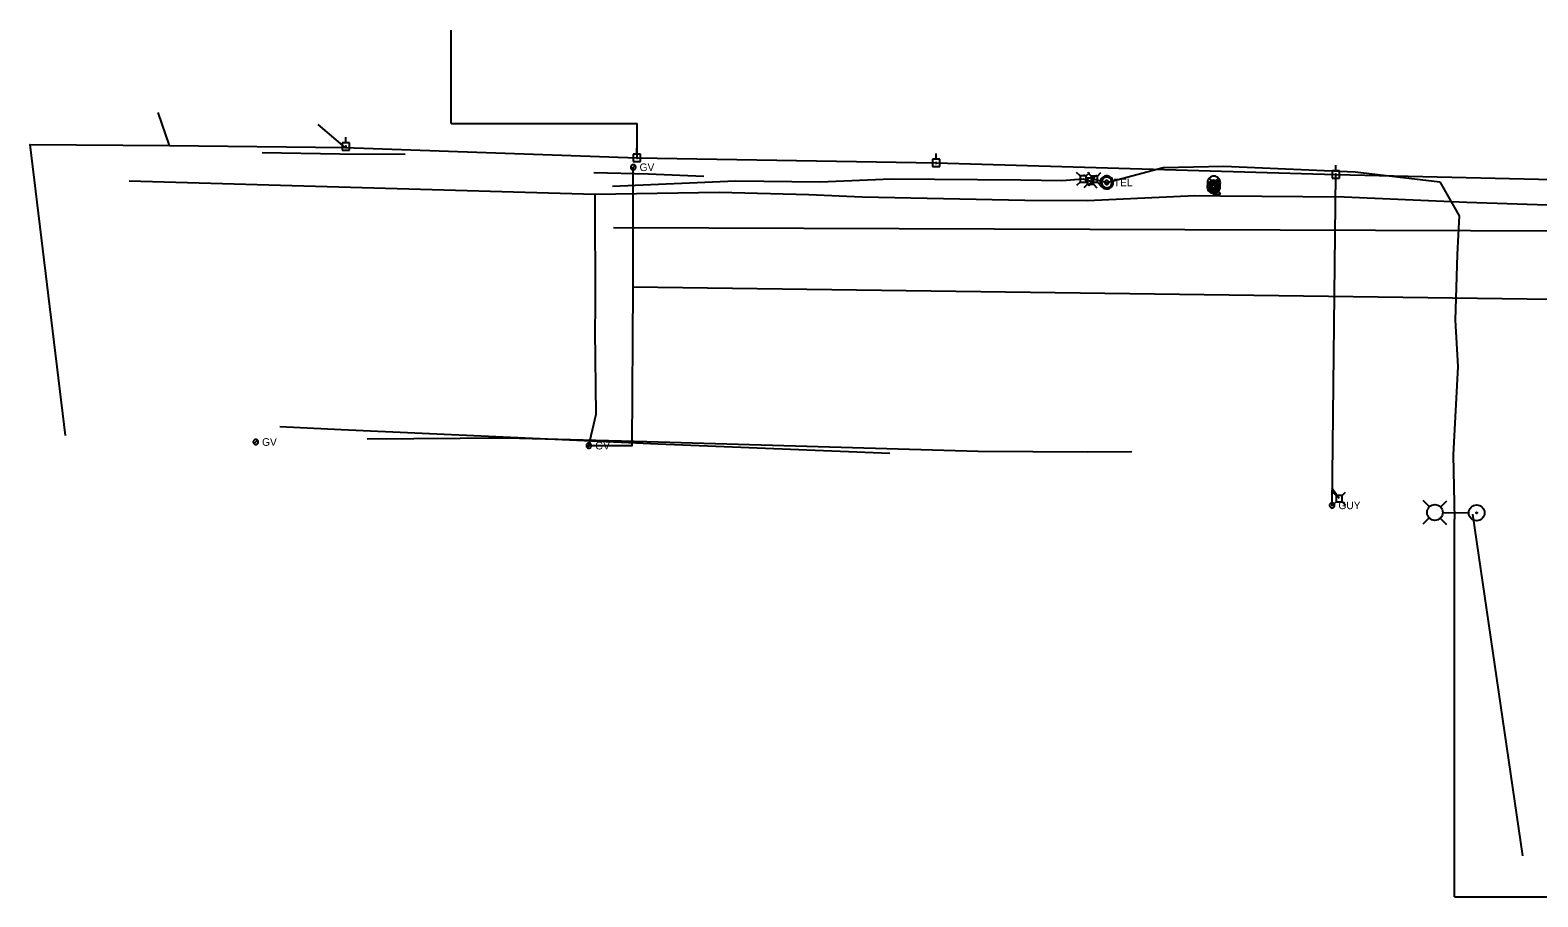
# Model space of a CAD drawing. Extents: x 600849 to 606371, y 330010 to 403088.
# Drawn here: x 602523 to 603283, y 349670 to 350107 of the extents above; entities that cross this region are included whole.
import ezdxf

# ---------------------------------------------------------------- set-up
doc = ezdxf.new("R2010")
doc.units = 0
for name, color, linetype in [('E_LTG', 7, 'Continuous'), ('E_MISCPROP', 7, 'Continuous'), ('E_SIG', 7, 'Continuous'), ('E_UTL_AG', 7, 'Continuous'), ('E_UTL_AG_Bold', 7, 'Continuous'), ('E_UTL_E_UG', 7, 'Continuous'), ('E_UTL_EGuyWire', 7, 'Continuous'), ('E_UTL_EPowerPole', 7, 'Continuous'), ('E_UTL_FO_UG', 7, 'Continuous'), ('E_UTL_G', 7, 'Continuous'), ('E_UTL_G_UG', 7, 'Continuous'), ('E_UTL_Overhead', 7, 'Continuous'), ('E_UTL_T_MH', 7, 'Continuous'), ('E_UTL_T_UG', 7, 'Continuous'), ('E_UTL_TV_UG', 7, 'Continuous')]:
    doc.layers.add(name, color=color, linetype=linetype)

msp = doc.modelspace()

# ---------------------------------------------------------------- linework, layer by layer
at = {"layer": 'E_LTG'}
for points in [[(603228.25, 349866.41), (603225.04, 349869.67)], [(603233.79, 349866.36), (603237.04, 349869.57)], [(603228.2, 349860.87), (603224.95, 349857.67)], [(603233.74, 349860.82), (603236.95, 349857.57)], [(603235.02, 349863.59), (603248.07, 349863.48)]]:
    msp.add_lwpolyline(points, dxfattribs=at)
for centre, radius in [((603231, 349863.62), 3.96), ((603252.09, 349863.45), 3.96), ((603252.09, 349863.45), 0.303)]:
    msp.add_circle(centre, radius, dxfattribs=at)
at = {"layer": 'E_MISCPROP'}
for points in [[(603122.8, 350027.73), (603122.74, 350028.35), (603122.56, 350028.95), (603122.27, 350029.51), (603121.88, 350030), (603121.41, 350030.42), (603120.87, 350030.73), (603120.27, 350030.93), (603119.65, 350031.02), (603119.03, 350030.99), (603118.42, 350030.85), (603117.85, 350030.59), (603117.33, 350030.22), (603116.9, 350029.77), (603116.56, 350029.24), (603116.33, 350028.66), (603116.21, 350028.04), (603116.21, 350027.41), (603116.33, 350026.8), (603116.56, 350026.22), (603116.9, 350025.69), (603117.33, 350025.23), (603117.85, 350024.87), (603118.42, 350024.61), (603119.03, 350024.46), (603119.65, 350024.43), (603120.27, 350024.52), (603120.87, 350024.73), (603121.41, 350025.04), (603121.88, 350025.45), (603122.27, 350025.94), (603122.56, 350026.5), (603122.74, 350027.1), (603122.8, 350027.73)], [(603121.97, 350027.73), (603121.93, 350028.2), (603121.79, 350028.65), (603121.58, 350029.07), (603121.29, 350029.44), (603120.93, 350029.74), (603120.52, 350029.98), (603120.08, 350030.13), (603119.61, 350030.2), (603119.14, 350030.18), (603118.69, 350030.07), (603118.26, 350029.87), (603117.87, 350029.6), (603117.55, 350029.26), (603117.3, 350028.86), (603117.12, 350028.42), (603117.03, 350027.96), (603117.03, 350027.49), (603117.12, 350027.03), (603117.3, 350026.59), (603117.55, 350026.2), (603117.87, 350025.86), (603118.26, 350025.58), (603118.69, 350025.39), (603119.14, 350025.28), (603119.61, 350025.26), (603120.08, 350025.32), (603120.52, 350025.48), (603120.93, 350025.71), (603121.29, 350026.02), (603121.58, 350026.39), (603121.79, 350026.81), (603121.93, 350027.26), (603121.97, 350027.73)], [(603121.15, 350027.73), (603121.12, 350028.04), (603121.03, 350028.34), (603120.88, 350028.62), (603120.69, 350028.87), (603120.45, 350029.07), (603120.18, 350029.23), (603119.88, 350029.33), (603119.57, 350029.38), (603119.26, 350029.36), (603118.96, 350029.29), (603118.67, 350029.16), (603118.41, 350028.97), (603118.2, 350028.75), (603118.03, 350028.48), (603117.91, 350028.19), (603117.85, 350027.88), (603117.85, 350027.57), (603117.91, 350027.26), (603118.03, 350026.97), (603118.2, 350026.71), (603118.41, 350026.48), (603118.67, 350026.3), (603118.96, 350026.17), (603119.26, 350026.09), (603119.57, 350026.08), (603119.88, 350026.12), (603120.18, 350026.23), (603120.45, 350026.38), (603120.69, 350026.59), (603120.88, 350026.84), (603121.03, 350027.11), (603121.12, 350027.42), (603121.15, 350027.73)], [(603120.32, 350027.73), (603120.31, 350027.88), (603120.26, 350028.03), (603120.19, 350028.17), (603120.09, 350028.3), (603119.97, 350028.4), (603119.84, 350028.48), (603119.69, 350028.53), (603119.53, 350028.55), (603119.38, 350028.54), (603119.23, 350028.51), (603119.08, 350028.44), (603118.95, 350028.35), (603118.85, 350028.24), (603118.76, 350028.11), (603118.7, 350027.96), (603118.67, 350027.81), (603118.67, 350027.65), (603118.7, 350027.5), (603118.76, 350027.35), (603118.85, 350027.22), (603118.95, 350027.1), (603119.08, 350027.01), (603119.23, 350026.95), (603119.38, 350026.91), (603119.53, 350026.9), (603119.69, 350026.93), (603119.84, 350026.98), (603119.97, 350027.06), (603120.09, 350027.16), (603120.19, 350027.28), (603120.26, 350027.42), (603120.31, 350027.57), (603120.32, 350027.73)]]:
    msp.add_lwpolyline(points, dxfattribs=at)
at = {"layer": 'E_SIG'}
for points in [[(603122.9, 350029.81), (603122.84, 350030.43), (603122.66, 350031.03), (603122.37, 350031.59), (603121.99, 350032.08), (603121.51, 350032.49), (603120.97, 350032.81), (603120.38, 350033.01), (603119.75, 350033.1), (603119.13, 350033.07), (603118.52, 350032.92), (603117.95, 350032.66), (603117.44, 350032.3), (603117, 350031.85), (603116.66, 350031.32), (603116.43, 350030.74), (603116.31, 350030.12), (603116.31, 350029.49), (603116.43, 350028.88), (603116.66, 350028.29), (603117, 350027.77), (603117.44, 350027.31), (603117.95, 350026.95), (603118.52, 350026.69), (603119.13, 350026.54), (603119.75, 350026.51), (603120.38, 350026.6), (603120.97, 350026.8), (603121.51, 350027.12), (603121.99, 350027.53), (603122.37, 350028.02), (603122.66, 350028.58), (603122.84, 350029.18), (603122.9, 350029.81)], [(603121.86, 350032.14), (603117.25, 350027.48)], [(603117.25, 350032.09), (603121.9, 350027.44)]]:
    msp.add_lwpolyline(points, dxfattribs=at)
at = {"layer": 'E_UTL_AG'}
for points in [[(603119.05, 350030.67), (603122.86, 350030.67)], [(603120.96, 350028), (603119.05, 350030.67)], [(603120.96, 350026.73), (603119.05, 350024.07)], [(603122.23, 350027.37), (603122.21, 350027.49), (603122.14, 350027.6), (603122.03, 350027.71), (603121.88, 350027.8), (603121.69, 350027.88), (603121.49, 350027.94), (603121.26, 350027.98), (603121.02, 350028), (603120.78, 350027.99), (603120.54, 350027.97), (603120.32, 350027.92), (603120.13, 350027.85), (603119.96, 350027.76), (603119.83, 350027.66), (603119.74, 350027.54), (603119.69, 350027.43), (603119.69, 350027.31), (603119.74, 350027.19), (603119.83, 350027.07), (603119.96, 350026.97), (603120.13, 350026.89), (603120.32, 350026.82), (603120.54, 350026.77), (603120.78, 350026.74), (603121.02, 350026.73), (603121.26, 350026.75), (603121.49, 350026.79), (603121.69, 350026.85), (603121.88, 350026.93), (603122.03, 350027.02), (603122.14, 350027.13), (603122.21, 350027.25), (603122.23, 350027.37)], [(603122.86, 350030.67), (603120.96, 350028)], [(603122.86, 350024.07), (603120.96, 350026.73)], [(603119.05, 350024.07), (603122.86, 350024.07)]]:
    msp.add_lwpolyline(points, dxfattribs=at)
at = {"layer": 'E_UTL_AG_Bold'}
for points in [[(603052.16, 350033.25), (603050.41, 350035)], [(603055.26, 350033.25), (603052.16, 350033.25)], [(603052.16, 350033.25), (603052.16, 350030.15)], [(603055.8, 350032.08), (603054.05, 350033.83)], [(603055.26, 350033.25), (603057.01, 350035)], [(603055.26, 350030.15), (603055.26, 350033.25)], [(603057.81, 350033.14), (603056.06, 350034.89)], [(603060.91, 350033.14), (603057.81, 350033.14)], [(603057.81, 350033.14), (603057.81, 350030.04)], [(603058.9, 350032.08), (603060.65, 350033.83)], [(603060.91, 350033.14), (603062.66, 350034.89)], [(603060.91, 350030.04), (603060.91, 350033.14)], [(603052.16, 350030.15), (603050.41, 350028.4)], [(603052.16, 350030.15), (603055.26, 350030.15)], [(603055.8, 350028.98), (603054.05, 350027.23)], [(603055.26, 350030.15), (603057.01, 350028.4)], [(603058.9, 350032.08), (603055.8, 350032.08)], [(603055.8, 350032.08), (603055.8, 350028.98)], [(603055.8, 350028.98), (603058.9, 350028.98)], [(603057.81, 350030.04), (603056.06, 350028.29)], [(603057.81, 350030.04), (603060.91, 350030.04)], [(603058.9, 350028.98), (603058.9, 350032.08)], [(603058.9, 350028.98), (603060.65, 350027.23)], [(603060.91, 350030.04), (603062.66, 350028.29)], [(603181.17, 349872.14), (603179.41, 349873.89)], [(603184.26, 349872.14), (603186.01, 349873.89)], [(603181.17, 349869.04), (603179.41, 349867.29)], [(603184.26, 349872.14), (603181.17, 349872.14)], [(603181.17, 349872.14), (603181.17, 349869.04)], [(603181.17, 349869.04), (603184.26, 349869.04)], [(603184.26, 349869.04), (603184.26, 349872.14)], [(603184.26, 349869.04), (603186.01, 349867.29)]]:
    msp.add_lwpolyline(points, dxfattribs=at)
at = {"layer": 'E_UTL_E_UG'}
for points in [[(602735.06, 350059.66), (602735.06, 350106.66)], [(602735.06, 350059.66), (602828.79, 350059.66)], [(602828.79, 350042.39), (602828.79, 350059.66)], [(603275.41, 349690.53), (603250.2, 349862.7)]]:
    msp.add_lwpolyline(points, dxfattribs=at)
at = {"layer": 'E_UTL_EGuyWire'}
for points in [[(603180.43, 349867.23), (603180.41, 349867.47), (603180.34, 349867.7), (603180.23, 349867.92), (603180.08, 349868.11), (603179.89, 349868.27), (603179.68, 349868.39), (603179.45, 349868.47), (603179.21, 349868.51), (603178.97, 349868.5), (603178.73, 349868.44), (603178.51, 349868.34), (603178.31, 349868.2), (603178.14, 349868.02), (603178.01, 349867.81), (603177.92, 349867.59), (603177.87, 349867.35), (603177.87, 349867.1), (603177.92, 349866.86), (603178.01, 349866.64), (603178.14, 349866.43), (603178.31, 349866.26), (603178.51, 349866.11), (603178.73, 349866.01), (603178.97, 349865.95), (603179.21, 349865.94), (603179.45, 349865.98), (603179.68, 349866.06), (603179.89, 349866.18), (603180.08, 349866.34), (603180.23, 349866.53), (603180.34, 349866.75), (603180.41, 349866.98), (603180.43, 349867.23)], [(603179.31, 349867.23), (603179.31, 349867.26), (603179.3, 349867.28), (603179.28, 349867.31), (603179.26, 349867.34), (603179.24, 349867.36), (603179.22, 349867.37), (603179.19, 349867.38), (603179.16, 349867.39), (603179.13, 349867.38), (603179.1, 349867.38), (603179.07, 349867.36), (603179.04, 349867.35), (603179.02, 349867.32), (603179.01, 349867.3), (603178.99, 349867.27), (603178.99, 349867.24), (603178.99, 349867.21), (603178.99, 349867.18), (603179.01, 349867.15), (603179.02, 349867.13), (603179.04, 349867.1), (603179.07, 349867.09), (603179.1, 349867.07), (603179.13, 349867.07), (603179.16, 349867.07), (603179.19, 349867.07), (603179.22, 349867.08), (603179.24, 349867.09), (603179.26, 349867.11), (603179.28, 349867.14), (603179.3, 349867.17), (603179.31, 349867.19), (603179.31, 349867.23)]]:
    msp.add_lwpolyline(points, dxfattribs=at)
at = {"layer": 'E_UTL_EPowerPole'}
for points in [[(602683.78, 350049.86), (602680.09, 350049.86)], [(602680.09, 350049.86), (602680.09, 350046.17)], [(602682.2, 350048.02), (602682.2, 350048.06), (602682.19, 350048.11), (602682.17, 350048.15), (602682.14, 350048.18), (602682.1, 350048.21), (602682.07, 350048.24), (602682.02, 350048.25), (602681.98, 350048.26), (602681.93, 350048.25), (602681.89, 350048.24), (602681.85, 350048.23), (602681.81, 350048.2), (602681.78, 350048.17), (602681.75, 350048.13), (602681.74, 350048.09), (602681.73, 350048.04), (602681.73, 350048), (602681.74, 350047.95), (602681.75, 350047.91), (602681.78, 350047.87), (602681.81, 350047.84), (602681.85, 350047.81), (602681.89, 350047.79), (602681.93, 350047.78), (602681.98, 350047.78), (602682.02, 350047.79), (602682.07, 350047.8), (602682.1, 350047.82), (602682.14, 350047.85), (602682.17, 350047.89), (602682.19, 350047.93), (602682.2, 350047.97), (602682.2, 350048.02)], [(602681.93, 350049.86), (602681.93, 350052.77)], [(602683.78, 350046.17), (602683.78, 350049.86)], [(602680.09, 350046.17), (602683.78, 350046.17)], [(602830.6, 350044.23), (602826.91, 350044.23)], [(602826.91, 350044.23), (602826.91, 350040.54)], [(602826.91, 350040.54), (602830.6, 350040.54)], [(602829.03, 350042.39), (602829.02, 350042.44), (602829.01, 350042.48), (602828.99, 350042.52), (602828.96, 350042.56), (602828.93, 350042.59), (602828.89, 350042.61), (602828.85, 350042.62), (602828.8, 350042.63), (602828.76, 350042.63), (602828.71, 350042.62), (602828.67, 350042.6), (602828.63, 350042.57), (602828.6, 350042.54), (602828.58, 350042.5), (602828.56, 350042.46), (602828.55, 350042.41), (602828.55, 350042.37), (602828.56, 350042.32), (602828.58, 350042.28), (602828.6, 350042.24), (602828.63, 350042.21), (602828.67, 350042.18), (602828.71, 350042.17), (602828.76, 350042.15), (602828.8, 350042.15), (602828.85, 350042.16), (602828.89, 350042.17), (602828.93, 350042.2), (602828.96, 350042.23), (602828.99, 350042.26), (602829.01, 350042.3), (602829.02, 350042.35), (602829.03, 350042.39)], [(602828.76, 350044.23), (602828.76, 350047.14)], [(602830.6, 350040.54), (602830.6, 350044.23)], [(602981.36, 350041.6), (602977.67, 350041.6)], [(602977.67, 350041.6), (602977.67, 350037.91)], [(602979.79, 350039.76), (602979.78, 350039.8), (602979.77, 350039.85), (602979.75, 350039.89), (602979.72, 350039.92), (602979.69, 350039.95), (602979.65, 350039.98), (602979.6, 350039.99), (602979.56, 350040), (602979.51, 350040), (602979.47, 350039.99), (602979.43, 350039.97), (602979.39, 350039.94), (602979.36, 350039.91), (602979.34, 350039.87), (602979.32, 350039.83), (602979.31, 350039.78), (602979.31, 350039.74), (602979.32, 350039.69), (602979.34, 350039.65), (602979.36, 350039.61), (602979.39, 350039.58), (602979.43, 350039.55), (602979.47, 350039.53), (602979.51, 350039.52), (602979.56, 350039.52), (602979.6, 350039.53), (602979.65, 350039.54), (602979.69, 350039.57), (602979.72, 350039.6), (602979.75, 350039.63), (602979.77, 350039.67), (602979.78, 350039.71), (602979.79, 350039.76)], [(602979.52, 350041.6), (602979.52, 350044.51)], [(602981.36, 350037.91), (602981.36, 350041.6)], [(602977.67, 350037.91), (602981.36, 350037.91)], [(603182.91, 350035.77), (603179.22, 350035.77)], [(603179.22, 350035.77), (603179.22, 350032.08)], [(603181.34, 350033.93), (603181.33, 350033.97), (603181.32, 350034.02), (603181.3, 350034.06), (603181.27, 350034.09), (603181.24, 350034.12), (603181.2, 350034.14), (603181.16, 350034.16), (603181.11, 350034.17), (603181.07, 350034.16), (603181.02, 350034.15), (603180.98, 350034.13), (603180.94, 350034.11), (603180.91, 350034.08), (603180.89, 350034.04), (603180.87, 350033.99), (603180.86, 350033.95), (603180.86, 350033.91), (603180.87, 350033.86), (603180.89, 350033.82), (603180.91, 350033.78), (603180.94, 350033.75), (603180.98, 350033.72), (603181.02, 350033.7), (603181.07, 350033.69), (603181.11, 350033.69), (603181.16, 350033.7), (603181.2, 350033.71), (603181.24, 350033.73), (603181.27, 350033.76), (603181.3, 350033.8), (603181.32, 350033.84), (603181.33, 350033.88), (603181.34, 350033.93)], [(603181.07, 350035.77), (603181.07, 350038.68)], [(603182.91, 350032.08), (603182.91, 350035.77)], [(603179.22, 350032.08), (603182.91, 350032.08)]]:
    msp.add_lwpolyline(points, dxfattribs=at)
at = {"layer": 'E_UTL_FO_UG'}
msp.add_lwpolyline([(603182.71, 349870.59), (603179.12, 349875.82)], dxfattribs=at)
at = {"layer": 'E_UTL_G'}
for points in [[(602828.14, 350037.59), (602828.12, 350037.83), (602828.05, 350038.06), (602827.94, 350038.28), (602827.79, 350038.47), (602827.6, 350038.63), (602827.39, 350038.75), (602827.16, 350038.83), (602826.92, 350038.87), (602826.68, 350038.86), (602826.44, 350038.8), (602826.22, 350038.7), (602826.02, 350038.56), (602825.85, 350038.38), (602825.72, 350038.17), (602825.63, 350037.95), (602825.58, 350037.71), (602825.58, 350037.46), (602825.63, 350037.22), (602825.72, 350037), (602825.85, 350036.79), (602826.02, 350036.62), (602826.22, 350036.47), (602826.44, 350036.37), (602826.68, 350036.32), (602826.92, 350036.3), (602827.16, 350036.34), (602827.39, 350036.42), (602827.6, 350036.54), (602827.79, 350036.7), (602827.94, 350036.89), (602828.05, 350037.11), (602828.12, 350037.34), (602828.14, 350037.59)], [(602825.95, 350036.68), (602827.77, 350038.49)], [(602637.82, 349899.14), (602637.79, 349899.38), (602637.72, 349899.61), (602637.61, 349899.83), (602637.46, 349900.02), (602637.28, 349900.18), (602637.07, 349900.3), (602636.84, 349900.38), (602636.59, 349900.42), (602636.35, 349900.41), (602636.11, 349900.35), (602635.89, 349900.25), (602635.69, 349900.11), (602635.52, 349899.93), (602635.39, 349899.72), (602635.3, 349899.5), (602635.26, 349899.26), (602635.26, 349899.01), (602635.3, 349898.77), (602635.39, 349898.55), (602635.52, 349898.34), (602635.69, 349898.17), (602635.89, 349898.02), (602636.11, 349897.92), (602636.35, 349897.87), (602636.59, 349897.85), (602636.84, 349897.89), (602637.07, 349897.97), (602637.28, 349898.09), (602637.46, 349898.25), (602637.61, 349898.44), (602637.72, 349898.66), (602637.79, 349898.89), (602637.82, 349899.14)], [(602635.63, 349898.23), (602637.44, 349900.04)], [(602805.79, 349897.31), (602805.76, 349897.55), (602805.69, 349897.79), (602805.58, 349898), (602805.43, 349898.2), (602805.25, 349898.36), (602805.04, 349898.48), (602804.81, 349898.56), (602804.56, 349898.59), (602804.32, 349898.58), (602804.08, 349898.52), (602803.86, 349898.42), (602803.66, 349898.28), (602803.49, 349898.1), (602803.36, 349897.9), (602803.27, 349897.67), (602803.23, 349897.43), (602803.23, 349897.19), (602803.27, 349896.95), (602803.36, 349896.72), (602803.49, 349896.52), (602803.66, 349896.34), (602803.86, 349896.2), (602804.08, 349896.1), (602804.32, 349896.04), (602804.56, 349896.03), (602804.81, 349896.06), (602805.04, 349896.14), (602805.25, 349896.26), (602805.43, 349896.42), (602805.58, 349896.62), (602805.69, 349896.83), (602805.76, 349897.07), (602805.79, 349897.31)], [(602803.6, 349896.4), (602805.41, 349898.22)]]:
    msp.add_lwpolyline(points, dxfattribs=at)
at = {"layer": 'E_UTL_G_UG'}
for points in [[(602804.5, 349897.31), (602826.34, 349897.31), (602826.9, 349977.26), (602826.86, 350037.59)], [(602807.07, 350034.96), (602834.43, 350034.34), (602862.49, 350033.14)], [(602572.76, 350030.71), (602807.62, 350023.94)], [(602807.62, 350023.94), (602870.13, 350025.05), (602915.37, 350023.81), (602942.34, 350022.66), (603024.34, 350020.99), (603055.92, 350020.77), (603110.07, 350023.35), (603122.96, 350023.14), (603185.24, 350022.6), (603247.07, 350019.95), (603318.24, 350017.66)], [(602804.5, 349897.31), (602808.21, 349913.16), (602807.62, 349955.16), (602807.87, 349966.98), (602807.62, 350023.94)], [(602826.9, 349977.26), (603315.02, 349970.71), (603331.6, 349993.52), (603526.72, 349990.73), (604482.07, 349961.23)], [(602648.69, 349906.87), (602679.67, 349905.42), (602839.25, 349898.29), (602956.28, 349893.52)]]:
    msp.add_lwpolyline(points, dxfattribs=at)
at = {"layer": 'E_UTL_Overhead'}
for points in [[(602587.15, 350065.23), (602592.94, 350048.55)], [(602667.88, 350059.11), (602681.52, 350047.51)], [(602540.6, 349902.37), (602522.84, 350049.03), (602592.94, 350048.55), (602681.52, 350047.51), (602828.79, 350042.39)], [(603181.1, 350033.93), (603327.14, 350030.65), (603489.53, 350051.02), (603697.71, 350051.22), (603796.19, 350042.83), (603984.49, 350028.4), (604130.29, 350016.64), (604350.17, 349999.98), (604453.05, 349992.41), (604555.19, 349985.21), (604652.23, 349982.52), (604745.22, 349980.5), (604854.74, 349979.72), (604968.56, 349978.6), (605154.01, 349974.42)], [(602828.79, 350042.39), (602979.55, 350039.76), (603181.1, 350033.93)], [(603179.15, 349867.23), (603181.1, 350033.93)]]:
    msp.add_lwpolyline(points, dxfattribs=at)
at = {"layer": 'E_UTL_T_MH'}
for points in [[(603068.9, 350029.92), (603068.84, 350030.55), (603068.66, 350031.15), (603068.37, 350031.71), (603067.99, 350032.2), (603067.51, 350032.61), (603066.97, 350032.93), (603066.38, 350033.13), (603065.75, 350033.22), (603065.13, 350033.19), (603064.52, 350033.04), (603063.95, 350032.78), (603063.44, 350032.42), (603063, 350031.96), (603062.66, 350031.44), (603062.43, 350030.85), (603062.31, 350030.24), (603062.31, 350029.61), (603062.43, 350028.99), (603062.66, 350028.41), (603063, 350027.88), (603063.44, 350027.43), (603063.95, 350027.07), (603064.52, 350026.81), (603065.13, 350026.66), (603065.75, 350026.63), (603066.38, 350026.72), (603066.97, 350026.92), (603067.51, 350027.24), (603067.99, 350027.65), (603068.37, 350028.14), (603068.66, 350028.7), (603068.84, 350029.3), (603068.9, 350029.92)], [(603068.24, 350029.92), (603068.19, 350030.42), (603068.05, 350030.91), (603067.82, 350031.35), (603067.51, 350031.75), (603067.13, 350032.07), (603066.69, 350032.33), (603066.22, 350032.49), (603065.72, 350032.56), (603065.22, 350032.54), (603064.73, 350032.42), (603064.28, 350032.21), (603063.87, 350031.92), (603063.52, 350031.56), (603063.25, 350031.13), (603063.06, 350030.67), (603062.97, 350030.18), (603062.97, 350029.67), (603063.06, 350029.18), (603063.25, 350028.71), (603063.52, 350028.29), (603063.87, 350027.93), (603064.28, 350027.64), (603064.73, 350027.43), (603065.22, 350027.31), (603065.72, 350027.29), (603066.22, 350027.36), (603066.69, 350027.52), (603067.13, 350027.77), (603067.51, 350028.1), (603067.82, 350028.5), (603068.05, 350028.94), (603068.19, 350029.42), (603068.24, 350029.92)], [(603066.59, 350029.92), (603066.57, 350030.11), (603066.52, 350030.29), (603066.43, 350030.46), (603066.31, 350030.61), (603066.17, 350030.73), (603066.01, 350030.82), (603065.83, 350030.89), (603065.64, 350030.91), (603065.46, 350030.9), (603065.27, 350030.86), (603065.1, 350030.78), (603064.95, 350030.67), (603064.82, 350030.54), (603064.72, 350030.38), (603064.65, 350030.2), (603064.61, 350030.02), (603064.61, 350029.83), (603064.65, 350029.65), (603064.72, 350029.47), (603064.82, 350029.31), (603064.95, 350029.18), (603065.1, 350029.07), (603065.27, 350028.99), (603065.46, 350028.94), (603065.64, 350028.94), (603065.83, 350028.96), (603066.01, 350029.02), (603066.17, 350029.12), (603066.31, 350029.24), (603066.43, 350029.39), (603066.52, 350029.56), (603066.57, 350029.74), (603066.59, 350029.92)]]:
    msp.add_lwpolyline(points, dxfattribs=at)
at = {"layer": 'E_UTL_T_UG'}
for points in [[(602816.48, 350028.11), (602878.38, 350030.67), (602921.04, 350030.17), (602956.89, 350031.74), (603022.3, 350031.22), (603042.9, 350030.89), (603053.71, 350031.7), (603057.35, 350030.53), (603059.36, 350031.59), (603065.6, 350029.92), (603093.99, 350037.49), (603124.54, 350038.13), (603190.82, 350035.29), (603233.59, 350030.18)], [(603233.59, 350030.18), (603243.29, 350013.09), (603242.3, 349993.67), (603241.27, 349960.58), (603242.6, 349937.15), (603240.27, 349892.71), (603240.83, 349860.26)], [(602816.91, 350007.2), (604353.29, 350001.85)], [(602692.69, 349900.69), (602763.12, 349901.3), (602833.7, 349899.45), (603000.7, 349894.57), (603055.91, 349894.24), (603078.18, 349894.4)], [(603240.83, 349669.94), (603240.83, 349860.26)], [(603240.83, 349669.94), (603639.16, 349669.94), (603645.71, 349671.24)]]:
    msp.add_lwpolyline(points, dxfattribs=at)
at = {"layer": 'E_UTL_TV_UG'}
msp.add_lwpolyline([(602639.86, 350045.07), (602679.02, 350044.31), (602711.95, 350044.21)], dxfattribs=at)

# ---------------------------------------------------------------- texts
at = {"layer": 'E_UTL_EGuyWire'}
msp.add_text('GUY', height=3.85, dxfattribs=at).set_placement((603182.36, 349865.3))
at = {"layer": 'E_UTL_G'}
for p in [(602830.07, 350035.66), (602639.74, 349897.21), (602807.71, 349895.39)]:
    msp.add_text('GV', height=3.85, dxfattribs=at).set_placement(p)
at = {"layer": 'E_UTL_T_MH'}
msp.add_text('TEL', height=3.849, dxfattribs=at).set_placement((603069.16, 350027.98))

doc.saveas('drawing.dxf')
